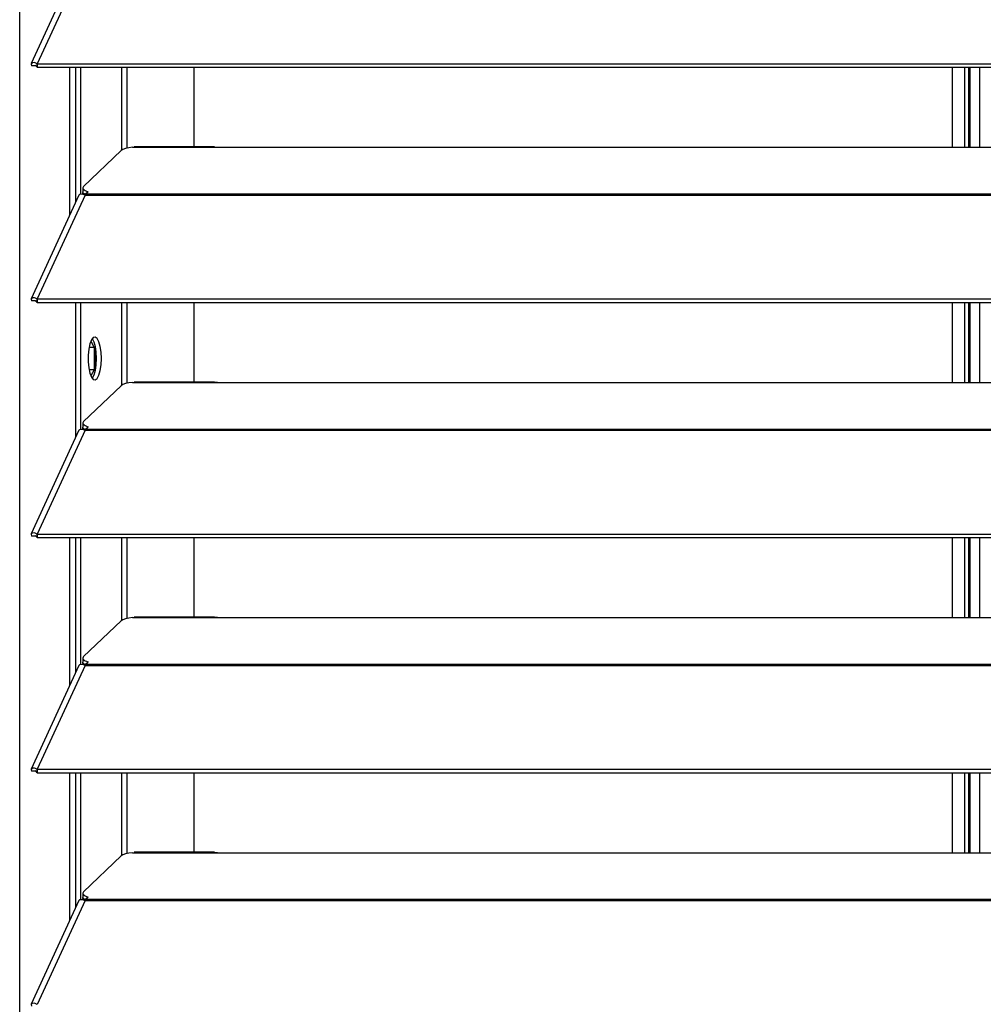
# Model space of a CAD drawing. Header units: millimetres. Extents: x 0 to 39025, y -31299 to 8400.
# Tile 356 of 373: x 15426 to 15606, y 6737 to 6922. Entities that reach past the tile are written whole.
import ezdxf

# ---------------------------------------------------------------- set-up
doc = ezdxf.new("R2010")
doc.units = ezdxf.units.MM

# ---------------------------------------------------------------- blocks, each defined once
blk = doc.blocks.new('*U55')
at = {"lineweight": 25}
for points in [[(3.9, 531.77), (3.9, 531.77), (3.9, 1243.27), (3.9, 1243.27)], [(3.9, 17.6), (3.9, 17.6), (3.9, 1243.27), (3.9, 1243.27)], [(14.94, 920.3), (14.94, 920.3), (6.04, 900.91), (6.04, 900.91)], [(16.11, 920.31), (16.11, 920.31), (7.19, 900.89), (7.19, 900.89)], [(6.87, 900.52), (6.87, 900.52), (6.11, 900.51), (6.11, 900.51)], [(7.19, 900.23), (7.19, 900.23), (7.19, 900.89), (7.19, 900.89)], [(7.19, 900.89), (7.19, 900.89), (7.21, 900.88), (7.21, 900.88)], [(7.21, 900.23), (7.21, 900.23), (7.21, 900.88), (7.21, 900.88)], [(7.21, 900.88), (7.21, 900.88), (1142.79, 900.88), (1142.79, 900.88)], [(7.19, 900.23), (7.19, 900.23), (7.21, 900.23), (7.21, 900.23)], [(7.21, 900.23), (7.21, 900.23), (1142.79, 900.23), (1142.79, 900.23)], [(13.29, 872.72), (13.29, 872.72), (13.29, 900.23), (13.29, 900.23)], [(14.39, 875.1), (14.39, 875.1), (14.39, 900.23), (14.39, 900.23)], [(15.33, 876.51), (15.33, 876.51), (15.33, 900.23), (15.33, 900.23)], [(23.01, 884.76), (23.01, 884.76), (23.01, 900.23), (23.01, 900.23)], [(23.96, 885.11), (23.96, 885.11), (23.96, 900.23), (23.96, 900.23)], [(36.51, 885.34), (36.51, 885.34), (36.51, 900.23), (36.51, 900.23)], [(178.2, 900.23), (178.2, 900.23), (178.2, 885.26), (178.2, 885.26)], [(180.5, 900.23), (180.5, 900.23), (180.5, 885.26), (180.5, 885.26)], [(181.3, 885.26), (181.3, 885.26), (181.3, 900.23), (181.3, 900.23)], [(181.5, 900.23), (181.5, 900.23), (181.5, 885.26), (181.5, 885.26)], [(183.3, 900.23), (183.3, 900.23), (183.3, 885.26), (183.3, 885.26)], [(22.84, 884.65), (22.84, 884.65), (15.85, 877.96), (15.85, 877.96)], [(25, 885.26), (25, 885.26), (25.28, 885.32), (25.28, 885.32)], [(25, 885.26), (25, 885.26), (42, 885.26), (42, 885.26)], [(40.31, 885.34), (40.31, 885.34), (25.28, 885.34), (25.28, 885.34)], [(42, 885.26), (42, 885.26), (225, 885.26), (225, 885.26)], [(15.62, 876.51), (15.62, 876.51), (15.79, 876.68), (15.79, 876.68)], [(15.7, 877.67), (15.7, 877.67), (15.7, 876.91), (15.7, 876.91)], [(16.21, 876.55), (16.21, 876.55), (16.67, 876.99), (16.67, 876.99)], [(16.21, 876.55), (16.21, 876.55), (1133.33, 876.55), (1133.33, 876.55)], [(14.94, 876.32), (14.94, 876.32), (6.04, 856.93), (6.04, 856.93)], [(16.11, 876.33), (16.11, 876.33), (7.19, 856.91), (7.19, 856.91)], [(16.11, 876.33), (16.11, 876.33), (16.21, 876.33), (16.21, 876.33)], [(16.12, 876.33), (16.12, 876.33), (16.11, 876.33), (16.11, 876.33)], [(16.19, 876.33), (16.19, 876.33), (16.21, 876.36), (16.21, 876.36)], [(16.21, 876.33), (16.21, 876.33), (1133.33, 876.33), (1133.33, 876.33)], [(6.87, 856.54), (6.87, 856.54), (6.11, 856.53), (6.11, 856.53)], [(7.19, 856.91), (7.19, 856.91), (7.21, 856.9), (7.21, 856.9)], [(7.19, 856.25), (7.19, 856.25), (7.19, 856.91), (7.19, 856.91)], [(7.19, 856.25), (7.19, 856.25), (7.21, 856.25), (7.21, 856.25)], [(7.21, 856.9), (7.21, 856.9), (1142.79, 856.9), (1142.79, 856.9)], [(7.21, 856.25), (7.21, 856.25), (7.21, 856.9), (7.21, 856.9)], [(7.21, 856.25), (7.21, 856.25), (1142.79, 856.25), (1142.79, 856.25)], [(14.39, 831.13), (14.39, 831.13), (14.39, 856.25), (14.39, 856.25)], [(15.33, 832.54), (15.33, 832.54), (15.33, 856.25), (15.33, 856.25)], [(23.01, 840.78), (23.01, 840.78), (23.01, 856.25), (23.01, 856.25)], [(23.96, 841.14), (23.96, 841.14), (23.96, 856.25), (23.96, 856.25)], [(36.51, 841.37), (36.51, 841.37), (36.51, 856.25), (36.51, 856.25)], [(178.2, 856.25), (178.2, 856.25), (178.2, 841.29), (178.2, 841.29)], [(180.5, 856.25), (180.5, 856.25), (180.5, 841.29), (180.5, 841.29)], [(181.3, 841.29), (181.3, 841.29), (181.3, 856.25), (181.3, 856.25)], [(181.5, 856.25), (181.5, 856.25), (181.5, 841.29), (181.5, 841.29)], [(183.3, 856.25), (183.3, 856.25), (183.3, 841.29), (183.3, 841.29)], [(17.19, 849.01), (17.19, 849.01), (17.81, 847.85), (17.81, 847.85)], [(17.81, 847.85), (17.81, 847.85), (16.87, 847.85), (16.87, 847.85)], [(17.81, 847.85), (17.81, 847.85), (17.81, 843.68), (17.81, 843.68)], [(18.08, 843.97), (18.08, 843.97), (18.08, 847.57), (18.08, 847.57)], [(17.81, 843.68), (17.81, 843.68), (16.87, 843.68), (16.87, 843.68)], [(17.81, 843.68), (17.81, 843.68), (17.19, 842.53), (17.19, 842.53)], [(22.84, 840.67), (22.84, 840.67), (15.85, 833.99), (15.85, 833.99)], [(25, 841.29), (25, 841.29), (25.28, 841.34), (25.28, 841.34)], [(25, 841.29), (25, 841.29), (42, 841.29), (42, 841.29)], [(40.31, 841.37), (40.31, 841.37), (25.28, 841.37), (25.28, 841.37)], [(42, 841.29), (42, 841.29), (225, 841.29), (225, 841.29)], [(14.94, 832.34), (14.94, 832.34), (6.04, 812.96), (6.04, 812.96)], [(16.11, 832.36), (16.11, 832.36), (7.19, 812.93), (7.19, 812.93)], [(15.62, 832.54), (15.62, 832.54), (15.79, 832.71), (15.79, 832.71)], [(15.7, 833.7), (15.7, 833.7), (15.7, 832.93), (15.7, 832.93)], [(16.12, 832.37), (16.12, 832.37), (16.11, 832.36), (16.11, 832.36)], [(16.11, 832.36), (16.11, 832.36), (16.21, 832.36), (16.21, 832.36)], [(16.19, 832.36), (16.19, 832.36), (16.21, 832.38), (16.21, 832.38)], [(16.21, 832.58), (16.21, 832.58), (16.67, 833.01), (16.67, 833.01)], [(16.21, 832.58), (16.21, 832.58), (1133.33, 832.58), (1133.33, 832.58)], [(16.21, 832.36), (16.21, 832.36), (1133.33, 832.36), (1133.33, 832.36)], [(6.87, 812.57), (6.87, 812.57), (6.11, 812.56), (6.11, 812.56)], [(7.19, 812.93), (7.19, 812.93), (7.21, 812.93), (7.21, 812.93)], [(7.19, 812.28), (7.19, 812.28), (7.19, 812.93), (7.19, 812.93)], [(7.19, 812.28), (7.19, 812.28), (7.21, 812.28), (7.21, 812.28)], [(7.21, 812.93), (7.21, 812.93), (1142.79, 812.93), (1142.79, 812.93)], [(7.21, 812.28), (7.21, 812.28), (7.21, 812.93), (7.21, 812.93)], [(7.21, 812.28), (7.21, 812.28), (1142.79, 812.28), (1142.79, 812.28)], [(13.29, 784.77), (13.29, 784.77), (13.29, 812.28), (13.29, 812.28)], [(14.39, 787.16), (14.39, 787.16), (14.39, 812.28), (14.39, 812.28)], [(15.33, 788.57), (15.33, 788.57), (15.33, 812.28), (15.33, 812.28)], [(23.01, 796.81), (23.01, 796.81), (23.01, 812.28), (23.01, 812.28)], [(23.96, 797.16), (23.96, 797.16), (23.96, 812.28), (23.96, 812.28)], [(36.51, 797.4), (36.51, 797.4), (36.51, 812.28), (36.51, 812.28)], [(178.2, 812.28), (178.2, 812.28), (178.2, 797.32), (178.2, 797.32)], [(180.5, 812.28), (180.5, 812.28), (180.5, 797.32), (180.5, 797.32)], [(181.3, 797.32), (181.3, 797.32), (181.3, 812.28), (181.3, 812.28)], [(181.5, 812.28), (181.5, 812.28), (181.5, 797.32), (181.5, 797.32)], [(183.3, 812.28), (183.3, 812.28), (183.3, 797.32), (183.3, 797.32)], [(25, 797.32), (25, 797.32), (25.28, 797.38), (25.28, 797.38)], [(25, 797.32), (25, 797.32), (42, 797.32), (42, 797.32)], [(40.31, 797.4), (40.31, 797.4), (25.28, 797.4), (25.28, 797.4)], [(42, 797.32), (42, 797.32), (225, 797.32), (225, 797.32)], [(22.84, 796.7), (22.84, 796.7), (15.85, 790.01), (15.85, 790.01)], [(14.94, 788.37), (14.94, 788.37), (6.04, 768.98), (6.04, 768.98)], [(16.11, 788.38), (16.11, 788.38), (7.19, 768.96), (7.19, 768.96)], [(15.62, 788.57), (15.62, 788.57), (15.79, 788.73), (15.79, 788.73)], [(15.7, 789.72), (15.7, 789.72), (15.7, 788.96), (15.7, 788.96)], [(16.12, 788.39), (16.12, 788.39), (16.11, 788.38), (16.11, 788.38)], [(16.11, 788.38), (16.11, 788.38), (16.21, 788.38), (16.21, 788.38)], [(16.19, 788.38), (16.19, 788.38), (16.21, 788.41), (16.21, 788.41)], [(16.21, 788.61), (16.21, 788.61), (16.67, 789.04), (16.67, 789.04)], [(16.21, 788.61), (16.21, 788.61), (1133.33, 788.61), (1133.33, 788.61)], [(16.21, 788.38), (16.21, 788.38), (1133.33, 788.38), (1133.33, 788.38)], [(6.87, 768.59), (6.87, 768.59), (6.11, 768.59), (6.11, 768.59)], [(7.19, 768.96), (7.19, 768.96), (7.21, 768.96), (7.21, 768.96)], [(7.19, 768.31), (7.19, 768.31), (7.19, 768.96), (7.19, 768.96)], [(7.19, 768.31), (7.19, 768.31), (7.21, 768.31), (7.21, 768.31)], [(7.21, 768.96), (7.21, 768.96), (1142.79, 768.96), (1142.79, 768.96)], [(7.21, 768.31), (7.21, 768.31), (7.21, 768.96), (7.21, 768.96)], [(7.21, 768.31), (7.21, 768.31), (1142.79, 768.31), (1142.79, 768.31)], [(13.29, 740.79), (13.29, 740.79), (13.29, 768.31), (13.29, 768.31)], [(14.39, 743.18), (14.39, 743.18), (14.39, 768.31), (14.39, 768.31)], [(15.33, 744.59), (15.33, 744.59), (15.33, 768.31), (15.33, 768.31)], [(23.01, 752.84), (23.01, 752.84), (23.01, 768.31), (23.01, 768.31)], [(23.96, 753.19), (23.96, 753.19), (23.96, 768.31), (23.96, 768.31)], [(36.51, 753.42), (36.51, 753.42), (36.51, 768.31), (36.51, 768.31)], [(178.2, 768.31), (178.2, 768.31), (178.2, 753.34), (178.2, 753.34)], [(180.5, 768.31), (180.5, 768.31), (180.5, 753.34), (180.5, 753.34)], [(181.3, 753.34), (181.3, 753.34), (181.3, 768.31), (181.3, 768.31)], [(181.5, 768.31), (181.5, 768.31), (181.5, 753.34), (181.5, 753.34)], [(183.3, 768.31), (183.3, 768.31), (183.3, 753.34), (183.3, 753.34)], [(25, 753.34), (25, 753.34), (25.28, 753.4), (25.28, 753.4)], [(25, 753.34), (25, 753.34), (42, 753.34), (42, 753.34)], [(40.31, 753.42), (40.31, 753.42), (25.28, 753.42), (25.28, 753.42)], [(42, 753.34), (42, 753.34), (225, 753.34), (225, 753.34)], [(22.84, 752.73), (22.84, 752.73), (15.85, 746.04), (15.85, 746.04)], [(14.94, 744.39), (14.94, 744.39), (6.04, 725.01), (6.04, 725.01)], [(16.11, 744.42), (16.11, 744.42), (7.19, 724.98), (7.19, 724.98)], [(15.62, 744.59), (15.62, 744.59), (15.79, 744.76), (15.79, 744.76)], [(15.7, 745.75), (15.7, 745.75), (15.7, 744.99), (15.7, 744.99)], [(16.11, 744.42), (16.11, 744.42), (16.21, 744.42), (16.21, 744.42)], [(16.12, 744.42), (16.12, 744.42), (16.11, 744.42), (16.11, 744.42)], [(16.19, 744.42), (16.19, 744.42), (16.21, 744.44), (16.21, 744.44)], [(16.21, 744.64), (16.21, 744.64), (16.67, 745.07), (16.67, 745.07)], [(16.21, 744.64), (16.21, 744.64), (1133.33, 744.64), (1133.33, 744.64)], [(16.21, 744.42), (16.21, 744.42), (1133.33, 744.42), (1133.33, 744.42)]]:
    blk.add_open_spline(points, degree=3, dxfattribs=at)
for points, knots in [([(7.19, 900.89), (7.19, 900.89), (6.64, 901.1), (6.64, 901.1), (6.64, 901.1), (6.22, 901.06), (6.22, 901.06), (6.22, 901.06), (6.02, 900.84), (6.02, 900.84), (6.02, 900.84), (6.11, 900.51), (6.11, 900.51)], [0, 0, 0, 0, 1, 1, 1, 2, 2, 2, 3, 3, 3, 4, 4, 4, 4]), ([(7.19, 900.23), (7.19, 900.23), (6.97, 900.45), (6.97, 900.45), (6.97, 900.45), (6.82, 900.55), (6.82, 900.55), (6.82, 900.55), (6.77, 900.56), (6.77, 900.56), (6.77, 900.56), (6.87, 900.52), (6.87, 900.52)], [0, 0, 0, 0, 1, 1, 1, 2, 2, 2, 3, 3, 3, 4, 4, 4, 4]), ([(25, 885.26), (25, 885.26), (24.29, 885.18), (24.29, 885.18), (24.29, 885.18), (23.66, 885.04), (23.66, 885.04), (23.66, 885.04), (23.16, 884.86), (23.16, 884.86), (23.16, 884.86), (22.84, 884.65), (22.84, 884.65)], [0, 0, 0, 0, 1, 1, 1, 2, 2, 2, 3, 3, 3, 4, 4, 4, 4]), ([(40.31, 885.33), (40.31, 885.33), (40.84, 885.32), (40.84, 885.32), (40.84, 885.32), (42, 885.26), (42, 885.26)], [0, 0, 0, 0, 1, 1, 1, 2, 2, 2, 2]), ([(14.96, 876.31), (14.96, 876.31), (15.13, 876.49), (15.13, 876.49), (15.13, 876.49), (15.56, 876.54), (15.56, 876.54), (15.56, 876.54), (16.12, 876.33), (16.12, 876.33)], [0, 0, 0, 0, 1, 1, 1, 2, 2, 2, 3, 3, 3, 3]), ([(15.85, 877.96), (15.85, 877.96), (15.74, 877.83), (15.74, 877.83), (15.74, 877.83), (15.7, 877.7), (15.7, 877.7), (15.7, 877.7), (15.71, 877.57), (15.71, 877.57), (15.71, 877.57), (15.8, 877.43), (15.8, 877.43), (15.8, 877.43), (15.93, 877.31), (15.93, 877.31), (15.93, 877.31), (16.13, 877.19), (16.13, 877.19), (16.13, 877.19), (16.37, 877.09), (16.37, 877.09), (16.37, 877.09), (16.67, 876.99), (16.67, 876.99)], [0, 0, 0, 0, 1, 1, 1, 2, 2, 2, 3, 3, 3, 4, 4, 4, 5, 5, 5, 6, 6, 6, 7, 7, 7, 8, 8, 8, 8]), ([(16.23, 876.38), (16.23, 876.38), (16.13, 876.43), (16.13, 876.43), (16.13, 876.43), (15.93, 876.55), (15.93, 876.55), (15.93, 876.55), (15.8, 876.67), (15.8, 876.67), (15.8, 876.67), (15.71, 876.8), (15.71, 876.8), (15.71, 876.8), (15.7, 876.91), (15.7, 876.91)], [0, 0, 0, 0, 1, 1, 1, 2, 2, 2, 3, 3, 3, 4, 4, 4, 5, 5, 5, 5]), ([(16.21, 876.33), (16.21, 876.33), (16.21, 876.37), (16.21, 876.37), (16.21, 876.37), (16.21, 876.41), (16.21, 876.41), (16.21, 876.41), (16.21, 876.43), (16.21, 876.43), (16.21, 876.43), (16.21, 876.46), (16.21, 876.46), (16.21, 876.46), (16.21, 876.49), (16.21, 876.49), (16.21, 876.49), (16.21, 876.51), (16.21, 876.51), (16.21, 876.51), (16.21, 876.53), (16.21, 876.53), (16.21, 876.53), (16.21, 876.55), (16.21, 876.55)], [0, 0, 0, 0, 1, 1, 1, 2, 2, 2, 3, 3, 3, 4, 4, 4, 5, 5, 5, 6, 6, 6, 7, 7, 7, 8, 8, 8, 8]), ([(7.19, 856.91), (7.19, 856.91), (6.64, 857.12), (6.64, 857.12), (6.64, 857.12), (6.22, 857.09), (6.22, 857.09), (6.22, 857.09), (6.02, 856.87), (6.02, 856.87), (6.02, 856.87), (6.11, 856.53), (6.11, 856.53)], [0, 0, 0, 0, 1, 1, 1, 2, 2, 2, 3, 3, 3, 4, 4, 4, 4]), ([(7.19, 856.25), (7.19, 856.25), (6.97, 856.48), (6.97, 856.48), (6.97, 856.48), (6.82, 856.58), (6.82, 856.58), (6.82, 856.58), (6.77, 856.58), (6.77, 856.58), (6.77, 856.58), (6.87, 856.54), (6.87, 856.54)], [0, 0, 0, 0, 1, 1, 1, 2, 2, 2, 3, 3, 3, 4, 4, 4, 4]), ([(19.16, 845.77), (19.16, 845.77), (19.11, 844.58), (19.11, 844.58), (19.11, 844.58), (18.94, 843.51), (18.94, 843.51), (18.94, 843.51), (18.7, 842.63), (18.7, 842.63), (18.7, 842.63), (18.37, 842.02), (18.37, 842.02), (18.37, 842.02), (18.01, 841.76), (18.01, 841.76), (18.01, 841.76), (17.65, 841.85), (17.65, 841.85), (17.65, 841.85), (17.31, 842.29), (17.31, 842.29), (17.31, 842.29), (17.02, 843.04), (17.02, 843.04), (17.02, 843.04), (16.81, 844.02), (16.81, 844.02), (16.81, 844.02), (16.7, 845.17), (16.7, 845.17), (16.7, 845.17), (16.7, 846.37), (16.7, 846.37), (16.7, 846.37), (16.81, 847.51), (16.81, 847.51), (16.81, 847.51), (17.02, 848.51), (17.02, 848.51), (17.02, 848.51), (17.31, 849.25), (17.31, 849.25), (17.31, 849.25), (17.65, 849.69), (17.65, 849.69), (17.65, 849.69), (18.01, 849.78), (18.01, 849.78), (18.01, 849.78), (18.37, 849.51), (18.37, 849.51), (18.37, 849.51), (18.7, 848.91), (18.7, 848.91), (18.7, 848.91), (18.94, 848.03), (18.94, 848.03), (18.94, 848.03), (19.11, 846.95), (19.11, 846.95), (19.11, 846.95), (19.16, 845.77), (19.16, 845.77)], [0, 0, 0, 0, 1, 1, 1, 2, 2, 2, 3, 3, 3, 4, 4, 4, 5, 5, 5, 6, 6, 6, 7, 7, 7, 8, 8, 8, 9, 9, 9, 10, 10, 10, 11, 11, 11, 12, 12, 12, 13, 13, 13, 14, 14, 14, 15, 15, 15, 16, 16, 16, 17, 17, 17, 18, 18, 18, 19, 19, 19, 20, 20, 20, 21, 21, 21, 21]), ([(17.45, 849.48), (17.45, 849.48), (17.74, 848.91), (17.74, 848.91), (17.74, 848.91), (17.99, 848.03), (17.99, 848.03), (17.99, 848.03), (18.15, 846.95), (18.15, 846.95), (18.15, 846.95), (18.21, 845.77), (18.21, 845.77)], [0, 0, 0, 0, 1, 1, 1, 2, 2, 2, 3, 3, 3, 4, 4, 4, 4]), ([(18.21, 845.77), (18.21, 845.77), (18.15, 844.58), (18.15, 844.58), (18.15, 844.58), (17.99, 843.51), (17.99, 843.51), (17.99, 843.51), (17.74, 842.63), (17.74, 842.63), (17.74, 842.63), (17.45, 842.06), (17.45, 842.06)], [0, 0, 0, 0, 1, 1, 1, 2, 2, 2, 3, 3, 3, 4, 4, 4, 4]), ([(25, 841.29), (25, 841.29), (24.29, 841.21), (24.29, 841.21), (24.29, 841.21), (23.66, 841.07), (23.66, 841.07), (23.66, 841.07), (23.16, 840.89), (23.16, 840.89), (23.16, 840.89), (22.84, 840.67), (22.84, 840.67)], [0, 0, 0, 0, 1, 1, 1, 2, 2, 2, 3, 3, 3, 4, 4, 4, 4]), ([(40.31, 841.35), (40.31, 841.35), (40.84, 841.34), (40.84, 841.34), (40.84, 841.34), (42, 841.29), (42, 841.29)], [0, 0, 0, 0, 1, 1, 1, 2, 2, 2, 2]), ([(14.96, 832.33), (14.96, 832.33), (15.13, 832.52), (15.13, 832.52), (15.13, 832.52), (15.56, 832.56), (15.56, 832.56), (15.56, 832.56), (16.12, 832.37), (16.12, 832.37)], [0, 0, 0, 0, 1, 1, 1, 2, 2, 2, 3, 3, 3, 3]), ([(15.85, 833.99), (15.85, 833.99), (15.74, 833.86), (15.74, 833.86), (15.74, 833.86), (15.7, 833.73), (15.7, 833.73), (15.7, 833.73), (15.71, 833.59), (15.71, 833.59), (15.71, 833.59), (15.8, 833.47), (15.8, 833.47), (15.8, 833.47), (15.93, 833.34), (15.93, 833.34), (15.93, 833.34), (16.13, 833.22), (16.13, 833.22), (16.13, 833.22), (16.37, 833.11), (16.37, 833.11), (16.37, 833.11), (16.67, 833.01), (16.67, 833.01)], [0, 0, 0, 0, 1, 1, 1, 2, 2, 2, 3, 3, 3, 4, 4, 4, 5, 5, 5, 6, 6, 6, 7, 7, 7, 8, 8, 8, 8]), ([(16.23, 832.4), (16.23, 832.4), (16.13, 832.45), (16.13, 832.45), (16.13, 832.45), (15.93, 832.57), (15.93, 832.57), (15.93, 832.57), (15.8, 832.7), (15.8, 832.7), (15.8, 832.7), (15.71, 832.83), (15.71, 832.83), (15.71, 832.83), (15.7, 832.93), (15.7, 832.93)], [0, 0, 0, 0, 1, 1, 1, 2, 2, 2, 3, 3, 3, 4, 4, 4, 5, 5, 5, 5]), ([(16.21, 832.36), (16.21, 832.36), (16.21, 832.39), (16.21, 832.39), (16.21, 832.39), (16.21, 832.43), (16.21, 832.43), (16.21, 832.43), (16.21, 832.46), (16.21, 832.46), (16.21, 832.46), (16.21, 832.49), (16.21, 832.49), (16.21, 832.49), (16.21, 832.51), (16.21, 832.51), (16.21, 832.51), (16.21, 832.54), (16.21, 832.54), (16.21, 832.54), (16.21, 832.56), (16.21, 832.56), (16.21, 832.56), (16.21, 832.58), (16.21, 832.58)], [0, 0, 0, 0, 1, 1, 1, 2, 2, 2, 3, 3, 3, 4, 4, 4, 5, 5, 5, 6, 6, 6, 7, 7, 7, 8, 8, 8, 8]), ([(7.19, 812.93), (7.19, 812.93), (6.64, 813.15), (6.64, 813.15), (6.64, 813.15), (6.22, 813.12), (6.22, 813.12), (6.22, 813.12), (6.02, 812.89), (6.02, 812.89), (6.02, 812.89), (6.11, 812.56), (6.11, 812.56)], [0, 0, 0, 0, 1, 1, 1, 2, 2, 2, 3, 3, 3, 4, 4, 4, 4]), ([(7.19, 812.28), (7.19, 812.28), (6.97, 812.5), (6.97, 812.5), (6.97, 812.5), (6.82, 812.61), (6.82, 812.61), (6.82, 812.61), (6.77, 812.62), (6.77, 812.62), (6.77, 812.62), (6.87, 812.57), (6.87, 812.57)], [0, 0, 0, 0, 1, 1, 1, 2, 2, 2, 3, 3, 3, 4, 4, 4, 4]), ([(25, 797.32), (25, 797.32), (24.29, 797.23), (24.29, 797.23), (24.29, 797.23), (23.66, 797.1), (23.66, 797.1), (23.66, 797.1), (23.16, 796.91), (23.16, 796.91), (23.16, 796.91), (22.84, 796.7), (22.84, 796.7)], [0, 0, 0, 0, 1, 1, 1, 2, 2, 2, 3, 3, 3, 4, 4, 4, 4]), ([(40.31, 797.38), (40.31, 797.38), (40.84, 797.38), (40.84, 797.38), (40.84, 797.38), (42, 797.32), (42, 797.32)], [0, 0, 0, 0, 1, 1, 1, 2, 2, 2, 2]), ([(15.85, 790.01), (15.85, 790.01), (15.74, 789.89), (15.74, 789.89), (15.74, 789.89), (15.7, 789.75), (15.7, 789.75), (15.7, 789.75), (15.71, 789.62), (15.71, 789.62), (15.71, 789.62), (15.8, 789.49), (15.8, 789.49), (15.8, 789.49), (15.93, 789.36), (15.93, 789.36), (15.93, 789.36), (16.13, 789.24), (16.13, 789.24), (16.13, 789.24), (16.37, 789.14), (16.37, 789.14), (16.37, 789.14), (16.67, 789.04), (16.67, 789.04)], [0, 0, 0, 0, 1, 1, 1, 2, 2, 2, 3, 3, 3, 4, 4, 4, 5, 5, 5, 6, 6, 6, 7, 7, 7, 8, 8, 8, 8]), ([(14.96, 788.36), (14.96, 788.36), (15.13, 788.55), (15.13, 788.55), (15.13, 788.55), (15.56, 788.59), (15.56, 788.59), (15.56, 788.59), (16.12, 788.39), (16.12, 788.39)], [0, 0, 0, 0, 1, 1, 1, 2, 2, 2, 3, 3, 3, 3]), ([(16.23, 788.43), (16.23, 788.43), (16.13, 788.48), (16.13, 788.48), (16.13, 788.48), (15.93, 788.6), (15.93, 788.6), (15.93, 788.6), (15.8, 788.72), (15.8, 788.72), (15.8, 788.72), (15.71, 788.85), (15.71, 788.85), (15.71, 788.85), (15.7, 788.96), (15.7, 788.96)], [0, 0, 0, 0, 1, 1, 1, 2, 2, 2, 3, 3, 3, 4, 4, 4, 5, 5, 5, 5]), ([(16.21, 788.38), (16.21, 788.38), (16.21, 788.42), (16.21, 788.42), (16.21, 788.42), (16.21, 788.45), (16.21, 788.45), (16.21, 788.45), (16.21, 788.48), (16.21, 788.48), (16.21, 788.48), (16.21, 788.51), (16.21, 788.51), (16.21, 788.51), (16.21, 788.54), (16.21, 788.54), (16.21, 788.54), (16.21, 788.57), (16.21, 788.57), (16.21, 788.57), (16.21, 788.59), (16.21, 788.59), (16.21, 788.59), (16.21, 788.61), (16.21, 788.61)], [0, 0, 0, 0, 1, 1, 1, 2, 2, 2, 3, 3, 3, 4, 4, 4, 5, 5, 5, 6, 6, 6, 7, 7, 7, 8, 8, 8, 8]), ([(7.19, 768.96), (7.19, 768.96), (6.64, 769.17), (6.64, 769.17), (6.64, 769.17), (6.22, 769.14), (6.22, 769.14), (6.22, 769.14), (6.02, 768.92), (6.02, 768.92), (6.02, 768.92), (6.11, 768.59), (6.11, 768.59)], [0, 0, 0, 0, 1, 1, 1, 2, 2, 2, 3, 3, 3, 4, 4, 4, 4]), ([(7.19, 768.31), (7.19, 768.31), (6.97, 768.53), (6.97, 768.53), (6.97, 768.53), (6.82, 768.63), (6.82, 768.63), (6.82, 768.63), (6.77, 768.64), (6.77, 768.64), (6.77, 768.64), (6.87, 768.59), (6.87, 768.59)], [0, 0, 0, 0, 1, 1, 1, 2, 2, 2, 3, 3, 3, 4, 4, 4, 4]), ([(25, 753.34), (25, 753.34), (24.29, 753.26), (24.29, 753.26), (24.29, 753.26), (23.66, 753.12), (23.66, 753.12), (23.66, 753.12), (23.16, 752.94), (23.16, 752.94), (23.16, 752.94), (22.84, 752.73), (22.84, 752.73)], [0, 0, 0, 0, 1, 1, 1, 2, 2, 2, 3, 3, 3, 4, 4, 4, 4]), ([(40.31, 753.4), (40.31, 753.4), (40.84, 753.4), (40.84, 753.4), (40.84, 753.4), (42, 753.34), (42, 753.34)], [0, 0, 0, 0, 1, 1, 1, 2, 2, 2, 2]), ([(15.85, 746.04), (15.85, 746.04), (15.74, 745.91), (15.74, 745.91), (15.74, 745.91), (15.7, 745.78), (15.7, 745.78), (15.7, 745.78), (15.71, 745.64), (15.71, 745.64), (15.71, 745.64), (15.8, 745.51), (15.8, 745.51), (15.8, 745.51), (15.93, 745.39), (15.93, 745.39), (15.93, 745.39), (16.13, 745.27), (16.13, 745.27), (16.13, 745.27), (16.37, 745.16), (16.37, 745.16), (16.37, 745.16), (16.67, 745.07), (16.67, 745.07)], [0, 0, 0, 0, 1, 1, 1, 2, 2, 2, 3, 3, 3, 4, 4, 4, 5, 5, 5, 6, 6, 6, 7, 7, 7, 8, 8, 8, 8]), ([(14.96, 744.39), (14.96, 744.39), (15.13, 744.57), (15.13, 744.57), (15.13, 744.57), (15.56, 744.61), (15.56, 744.61), (15.56, 744.61), (16.12, 744.42), (16.12, 744.42)], [0, 0, 0, 0, 1, 1, 1, 2, 2, 2, 3, 3, 3, 3]), ([(16.23, 744.46), (16.23, 744.46), (16.13, 744.51), (16.13, 744.51), (16.13, 744.51), (15.93, 744.63), (15.93, 744.63), (15.93, 744.63), (15.8, 744.75), (15.8, 744.75), (15.8, 744.75), (15.71, 744.88), (15.71, 744.88), (15.71, 744.88), (15.7, 744.99), (15.7, 744.99)], [0, 0, 0, 0, 1, 1, 1, 2, 2, 2, 3, 3, 3, 4, 4, 4, 5, 5, 5, 5]), ([(16.21, 744.42), (16.21, 744.42), (16.21, 744.45), (16.21, 744.45), (16.21, 744.45), (16.21, 744.48), (16.21, 744.48), (16.21, 744.48), (16.21, 744.51), (16.21, 744.51), (16.21, 744.51), (16.21, 744.54), (16.21, 744.54), (16.21, 744.54), (16.21, 744.56), (16.21, 744.56), (16.21, 744.56), (16.21, 744.59), (16.21, 744.59), (16.21, 744.59), (16.21, 744.61), (16.21, 744.61), (16.21, 744.61), (16.21, 744.64), (16.21, 744.64)], [0, 0, 0, 0, 1, 1, 1, 2, 2, 2, 3, 3, 3, 4, 4, 4, 5, 5, 5, 6, 6, 6, 7, 7, 7, 8, 8, 8, 8]), ([(7.19, 724.98), (7.19, 724.98), (6.64, 725.2), (6.64, 725.2), (6.64, 725.2), (6.22, 725.17), (6.22, 725.17), (6.22, 725.17), (6.02, 724.95), (6.02, 724.95), (6.02, 724.95), (6.11, 724.62), (6.11, 724.62)], [0, 0, 0, 0, 1, 1, 1, 2, 2, 2, 3, 3, 3, 4, 4, 4, 4])]:
    blk.add_open_spline(points, degree=3, knots=knots, dxfattribs=at)

msp = doc.modelspace()

# ---------------------------------------------------------------- block references
at = {"color": 1}
msp.add_blockref('*U55', (15421.96, 6012.43), dxfattribs=at)

doc.saveas('drawing.dxf')
